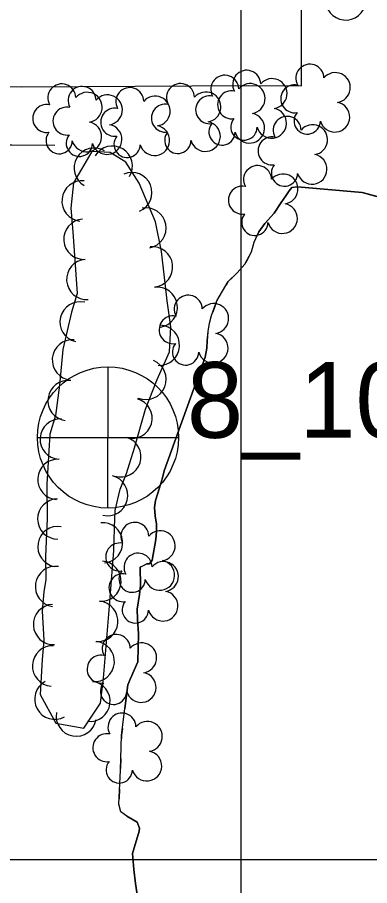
# Model space of a CAD drawing. Extents: x 591954 to 597000, y 198576 to 213500.
# Drawn here: x 594455.6 to 594525.5, y 209494.8 to 209666.9 of the extents above; entities that cross this region are included whole.
import ezdxf

# ---------------------------------------------------------------- set-up
doc = ezdxf.new("R2010")
doc.units = 0
for name, color, linetype in [('Level 10', 7, 'Continuous'), ('Level 15', 7, 'Continuous'), ('Level 17', 7, 'Continuous'), ('Level 18', 7, 'Continuous'), ('Level 19', 7, 'Continuous'), ('Level 4', 7, 'Continuous')]:
    doc.layers.add(name, color=color, linetype=linetype)

msp = doc.modelspace()

# ---------------------------------------------------------------- linework, layer by layer
at = {"layer": 'Level 10'}
for p, q in [((594500, 209500), (594500, 210500)), ((594500, 208500), (594500, 210000)), ((593000, 209500), (595000, 209500)), ((593000, 209500), (595000, 209500))]:
    msp.add_line(p, q, dxfattribs=at)
at = {"layer": 'Level 15'}
msp.add_lwpolyline([(594343.78, 209653.58), (594375.88, 209653.63), (594413.7, 209653.28), (594456.42, 209653.16), (594501.42, 209653.42)], dxfattribs=at)
at = {"layer": 'Level 17'}
msp.add_lwpolyline([(594501.42, 209653.42), (594511.94, 209653.35), (594511.78, 209773.77), (594513.15, 209781.47)], dxfattribs=at)
at = {"layer": 'Level 18'}
for points in [[(594474.9, 209567.72), (594474.94, 209569.19), (594475.95, 209573.39), (594477.24, 209576.49), (594478.81, 209581.6), (594481.01, 209589.27), (594483.33, 209595.12), (594485.77, 209600.61), (594486.04, 209605.61), (594485.28, 209610.71), (594484.88, 209614.24), (594484.15, 209620.5), (594482.98, 209626.42), (594479.76, 209634.05), (594477.08, 209638.26), (594474, 209640.12), (594470.35, 209640.36), (594466.69, 209634.12), (594466.14, 209629.1), (594466.55, 209624.45), (594467.43, 209612.22), (594466.3, 209608.48), (594464.56, 209601.11), (594463.93, 209594.04), (594463.1, 209588.02), (594462.02, 209584.33), (594461.43, 209574.36), (594461.49, 209567.46), (594461.43, 209566.2)], [(594461.43, 209566.2), (594461.15, 209560.02), (594461.23, 209555.5), (594460.84, 209553.01), (594460.51, 209549.21), (594460.79, 209543.49), (594460.51, 209539.65), (594460.1, 209532.67), (594463.22, 209526.99), (594468.78, 209526), (594472.04, 209530.97), (594472.64, 209535.94), (594473.8, 209549.39), (594474.72, 209561.24), (594474.9, 209567.72)]]:
    msp.add_lwpolyline(points, dxfattribs=at)
for centre, radius, start, end in [((594513.63, 209654.88), 2.78, 1.3946, 209.1675), ((594496.73, 209652.69), 2.78, 1.3946, 209.1675), ((594501.08, 209653.68), 2.78, 1.3946, 209.1675), ((594518.67, 209653.02), 2.97, 278.4237, 139.6575), ((594464.39, 209650.97), 2.78, 1.3946, 209.1675), ((594468.4, 209650.46), 2.78, 1.3946, 209.1675), ((594487.95, 209651.04), 2.78, 1.3946, 209.1675), ((594501.77, 209650.84), 2.97, 278.4237, 139.6575), ((594506.12, 209651.83), 2.97, 278.4237, 139.6575), ((594510.63, 209650.8), 2.78, 78.0716, 279.0826), ((594469.43, 209649.12), 2.97, 278.4237, 139.6575), ((594473.44, 209648.6), 2.97, 278.4237, 139.6575), ((594477.88, 209650.23), 2.78, 1.3946, 209.1675), ((594492.99, 209649.18), 2.97, 278.4237, 139.6575), ((594493.73, 209648.62), 2.78, 78.0716, 279.0826), ((594498.08, 209649.61), 2.78, 78.0716, 279.0826), ((594461.39, 209646.9), 2.78, 78.0716, 279.0826), ((594482.92, 209648.37), 2.97, 278.4237, 139.6575), ((594484.95, 209646.96), 2.78, 78.0716, 279.0826), ((594518.56, 209647.17), 2.97, 196.0745, 79.0477), ((594465.4, 209646.38), 2.78, 78.0716, 279.0826), ((594474.88, 209646.15), 2.78, 78.0716, 279.0826), ((594506.01, 209645.97), 2.97, 196.0745, 79.0477), ((594513.09, 209646.4), 2.61, 140.7797, 358.7123), ((594492.88, 209643.33), 2.97, 196.0745, 79.0477), ((594500.54, 209645.21), 2.61, 140.7797, 358.7123), ((594501.66, 209644.98), 2.97, 196.0745, 79.0477), ((594509.12, 209644.54), 2.78, 1.3946, 209.1675), ((594469.32, 209643.26), 2.97, 196.0745, 79.0477), ((594473.33, 209642.74), 2.97, 196.0745, 79.0477), ((594482.81, 209642.52), 2.97, 196.0745, 79.0477), ((594496.19, 209644.22), 2.61, 140.7797, 358.7123), ((594514.16, 209642.68), 2.97, 278.4237, 139.6575), ((594463.85, 209642.5), 2.61, 140.7797, 358.7123), ((594467.86, 209641.98), 2.61, 140.7797, 358.7123), ((594477.34, 209641.76), 2.61, 140.7797, 358.7123), ((594487.41, 209642.56), 2.61, 140.7797, 358.7123), ((594506.12, 209640.47), 2.78, 78.0716, 279.0826), ((594514.05, 209636.83), 2.97, 196.0745, 79.0477), ((594508.58, 209636.07), 2.61, 140.7797, 358.7123), ((594503.24, 209634.78), 2.78, 1.3946, 209.1675), ((594508.28, 209632.92), 2.97, 278.4237, 139.6575), ((594500.24, 209630.7), 2.78, 78.0716, 279.0826), ((594508.17, 209627.07), 2.97, 196.0745, 79.0477), ((594502.7, 209626.3), 2.61, 140.7797, 358.7123), ((594489.48, 209609.08), 2.78, 1.3946, 209.1675), ((594494.53, 209607.22), 2.97, 278.4237, 139.6575), ((594486.48, 209605), 2.78, 78.0716, 279.0826), ((594494.42, 209601.37), 2.97, 196.0745, 79.0477), ((594488.95, 209600.6), 2.61, 140.7797, 358.7123), ((594478.87, 209564.03), 2.78, 1.3946, 209.1675), ((594483.92, 209562.17), 2.97, 278.4237, 139.6575), ((594475.87, 209559.95), 2.78, 78.0716, 279.0826), ((594479.51, 209557.93), 2.78, 1.3946, 209.1675), ((594483.81, 209556.32), 2.97, 196.0745, 79.0477), ((594484.56, 209556.07), 2.97, 278.4237, 139.6575), ((594478.34, 209555.55), 2.61, 140.7797, 358.7123), ((594476.51, 209553.85), 2.78, 78.0716, 279.0826), ((594484.45, 209550.22), 2.97, 196.0745, 79.0477), ((594478.98, 209549.46), 2.61, 140.7797, 358.7123), ((594475.19, 209541.8), 2.78, 1.3946, 209.1675), ((594480.23, 209539.94), 2.97, 278.4237, 139.6575), ((594472.19, 209537.72), 2.78, 78.0716, 279.0826), ((594480.12, 209534.09), 2.97, 196.0745, 79.0477), ((594474.65, 209533.32), 2.61, 140.7797, 358.7123), ((594476.32, 209526.22), 2.78, 1.3946, 209.1675), ((594481.36, 209524.36), 2.97, 278.4237, 139.6575), ((594473.32, 209522.14), 2.78, 78.0716, 279.0826), ((594481.25, 209518.51), 2.97, 196.0745, 79.0477), ((594475.78, 209517.74), 2.61, 140.7797, 358.7123)]:
    msp.add_arc(centre, radius, start, end, dxfattribs=at)
for centre, major_axis, ratio, start_param, end_param in [((594520.74, 209670.4), (-1.87, -3.54), 0.999996, 5.291068, 8.432393), ((594470.83, 209637.05), (1.21, 3.81), 0.999922, 6.060747, 9.202072), ((594474.4, 209637.44), (0.11, -4), 0.999951, 1.001127, 4.142453), ((594478.27, 209632.19), (1.55, -3.69), 0.999934, 0.000134, 3.141459), ((594468.4, 209630.54), (-2.77, 2.89), 0.999787, 5.409684, 8.551009), ((594481.09, 209625.17), (-3.15, -2.47), 0.999612, 1.10264, 4.243966), ((594468.76, 209622.95), (-2.94, 2.71), 0.999841, 5.528496, 8.669821), ((594482.4, 209617.46), (3.37, -2.15), 0.999791, 5.394614, 8.53594), ((594469.33, 209614.97), (-2.94, 2.71), 0.999841, 5.528496, 8.669821), ((594483.35, 209609.45), (-2.23, -3.32), 0.999851, 0.739689, 3.881014), ((594468, 209606.55), (3.79, 1.28), 0.999689, 1.012887, 4.154213), ((594483.75, 209601.93), (-2.58, -3.06), 0.999863, 0.646059, 3.787384), ((594466.48, 209599.02), (3.5, 1.93), 0.999718, 0.978502, 4.119828), ((594481.1, 209595.17), (2.37, -3.22), 0.999704, 5.269598, 8.410923), ((594465.62, 209590.97), (1.03, 3.87), 0.999911, 0.123686, 3.265012), ((594478.31, 209587.46), (3.27, -2.31), 0.999207, 5.048218, 8.189543), ((594464.06, 209583.32), (2.97, 2.68), 0.999828, 0.777246, 3.918571), ((594476.08, 209579.82), (-3.81, -1.23), 0.99974, 0.960222, 4.101548), ((594463.59, 209575.34), (2.97, 2.68), 0.999828, 0.777246, 3.918571), ((594473.49, 209572.13), (-3, -2.65), 0.99987, 0.611879, 3.753204), ((594463.58, 209567.48), (-1.64, 3.65), 0.999897, 5.868182, 9.009508), ((594463.61, 209562.02), (-3.7, 1.52), 0.998416, 4.936063, 8.077389), ((594472.47, 209562.76), (-1.16, -3.83), 0.999886, 0.386718, 3.528043), ((594472.15, 209555.15), (2.96, -2.69), 0.999773, 5.373528, 8.514853), ((594463.13, 209554.09), (2.64, 3.01), 0.99989, 0.56362, 3.704946), ((594462.73, 209546.56), (3.01, 2.63), 0.999753, 0.902372, 4.043697), ((594471.51, 209547.19), (-0.35, -3.99), 0.999915, 0.000134, 3.141459), ((594470.82, 209539.22), (-0.35, -3.99), 0.999915, 0.000134, 3.141459), ((594462.53, 209538.35), (1.07, 3.85), 0.999909, 0.21371, 3.355035), ((594462.99, 209531.76), (-2.62, 3.02), 0.999891, 6.072457, 9.213782), ((594469.97, 209531.34), (2.06, -3.43), 0.999868, 5.621509, 8.762834), ((594467.24, 209528.4), (-2.82, 2.83), 0.999957, 0.611607, 3.752933)]:
    msp.add_ellipse(centre, major_axis=major_axis, ratio=ratio, start_param=start_param, end_param=end_param, dxfattribs=at)
at = {"layer": 'Level 19'}
for points in [[(594462.99, 209641.51), (594394.86, 209642.08), (594366.68, 209643.21), (594345.43, 209644.64)], [(594462.99, 209641.51), (594433.99, 209641.75)], [(594484.68, 209577.06), (594492.87, 209599.6), (594493.16, 209601.32), (594493.25, 209602.84), (594493.4, 209604.66), (594493.69, 209606.29), (594494.1, 209607.85), (594495.18, 209610.75), (594497.42, 209614.54), (594499.22, 209616.31), (594500.73, 209617.99), (594502.01, 209620.44), (594502.54, 209622.38), (594503.47, 209624.4), (594504.7, 209626.05), (594506.51, 209628.1), (594507.95, 209630.22), (594508.82, 209631.55), (594509.49, 209632.58), (594510.04, 209633.19), (594511.18, 209633.34), (594524, 209632.22), (594530.5, 209630.43)], [(594527.24, 209631.33), (594524, 209632.22), (594511.18, 209633.34), (594510.04, 209633.19), (594509.49, 209632.58), (594508.82, 209631.55), (594507.95, 209630.22), (594506.51, 209628.1), (594504.7, 209626.05), (594503.47, 209624.4), (594503.21, 209623.83)], [(594501.83, 209620.09), (594500.9, 209618.32)], [(594498.24, 209615.35), (594497.42, 209614.54), (594496.99, 209613.82)], [(594495.02, 209610.34), (594494.33, 209608.46)], [(594493.39, 209604.58), (594493.25, 209602.84), (594493.16, 209601.32), (594492.87, 209599.6), (594484.68, 209577.06)], [(594479.35, 209493.01), (594479.02, 209495.24), (594478.67, 209497.96), (594478.42, 209501.15), (594479.74, 209505.61), (594479.8, 209506.15), (594479.31, 209507.36), (594477.32, 209508.54), (594476.13, 209509.41), (594475.69, 209510.95), (594476.01, 209517.69), (594476.25, 209524.62), (594477.48, 209534.62), (594478, 209535.87), (594479.5, 209539.19), (594479.6, 209544.72), (594479.39, 209547.64), (594479.37, 209549.63), (594479.82, 209552.49), (594480.02, 209554.28), (594479.96, 209557.91), (594481.28, 209558.57), (594481.82, 209558.6), (594482.29, 209559.33), (594483.04, 209563.42), (594483.21, 209565.1), (594483.15, 209566.48), (594482.92, 209568.08), (594482.78, 209569.78), (594483, 209571.15), (594483.8, 209573.68), (594484.39, 209575.64), (594484.68, 209577.06)], [(594484.68, 209577.06), (594484.39, 209575.64), (594483.8, 209573.68), (594483, 209571.15), (594482.78, 209569.78), (594482.92, 209568.08), (594483.15, 209566.48), (594483.21, 209565.1), (594483.04, 209563.42), (594482.29, 209559.33), (594481.82, 209558.6), (594481.28, 209558.57), (594480.42, 209558.14)], [(594480.42, 209558.14), (594479.96, 209557.91), (594480.02, 209554.28), (594479.82, 209552.49), (594479.37, 209549.63), (594479.39, 209547.64), (594479.6, 209544.72), (594479.5, 209539.19), (594478, 209535.87), (594477.48, 209534.62), (594476.91, 209529.94)], [(594476.41, 209525.97), (594476.25, 209524.62), (594476.22, 209523.98)], [(594476.09, 209519.98), (594476.02, 209517.98)], [(594475.83, 209513.99), (594475.74, 209511.99)], [(594477.22, 209508.61), (594477.32, 209508.54), (594479.31, 209507.36), (594479.8, 209506.15), (594479.74, 209505.61), (594478.42, 209501.15), (594478.67, 209497.96), (594479.02, 209495.24), (594479.35, 209493.01), (594479.96, 209490.18), (594480.96, 209487.4), (594481.98, 209484.21), (594482.9, 209481.7)]]:
    msp.add_lwpolyline(points, dxfattribs=at)
at = {"layer": 'Level 4'}
for p, q in [((594473.5, 209597.68), (594473.44, 209569.82)), ((594473.5, 209597.68), (594473.44, 209569.82)), ((594459.59, 209583.65), (594487.5, 209583.63)), ((594459.59, 209583.65), (594487.5, 209583.63))]:
    msp.add_line(p, q, dxfattribs=at)
msp.add_circle((594473.55, 209583.65), 14, dxfattribs=at)
msp.add_circle((594473.55, 209583.65), 14, dxfattribs=at)

# ---------------------------------------------------------------- texts
msp.add_text('8_103', height=15, dxfattribs=at).set_placement((594489.21, 209583.58))
msp.add_text('8_103', height=15, dxfattribs=at).set_placement((594489.21, 209583.58))

doc.saveas('drawing.dxf')
